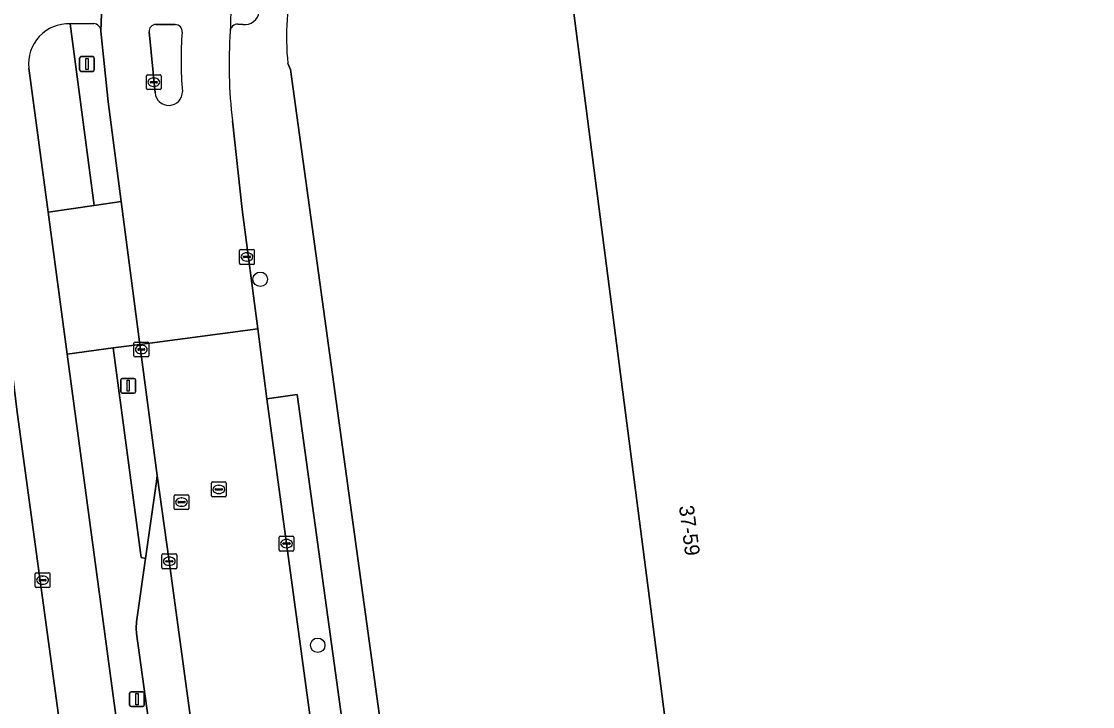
# Model space of a CAD drawing. Extents: x 157692 to 159674, y 381452 to 383291.
# Drawn here: x 157831.4 to 157903.6, y 382692.7 to 382739 of the extents above; entities that cross this region are included whole.
import ezdxf

# ---------------------------------------------------------------- set-up
doc = ezdxf.new("R2010")
doc.units = 0
for name, color, linetype in [('IMGEO_Berm_groen', 7, 'Continuous'), ('IMGEO_Boom', 7, 'Continuous'), ('IMGEO_Erf', 7, 'Continuous'), ('IMGEO_Fietspad_gesloten', 7, 'Continuous'), ('IMGEO_Groenvoorziening', 7, 'Continuous'), ('IMGEO_Kolk', 7, 'Continuous'), ('IMGEO_Lichtmast', 7, 'Continuous'), ('IMGEO_Pand', 7, 'Continuous'), ('IMGEO_Pand_nummerreeks', 7, 'Continuous'), ('IMGEO_Parkeervlak_open', 7, 'Continuous'), ('IMGEO_Rijbaan_lokaal_gesloten', 7, 'Continuous'), ('IMGEO_Rijbaan_lokaal_open', 7, 'Continuous'), ('IMGEO_Rioolput', 7, 'Continuous'), ('IMGEO_Verkeerseiland_open', 7, 'Continuous'), ('IMGEO_Voetpad_open', 7, 'Continuous')]:
    doc.layers.add(name, color=color, linetype=linetype)

msp = doc.modelspace()

# ---------------------------------------------------------------- linework, layer by layer
at = {"layer": 'IMGEO_Berm_groen'}
for points in [[(157836.226, 382738.802), (157834.63, 382738.795), (157836.266, 382726.54), (157838.08, 382726.81), (157837.195, 382733.528)], [(157837.195, 382733.528), (157836.71, 382738.285)]]:
    msp.add_lwpolyline(points, dxfattribs=at)
for points in [[(157839.35, 382717.16), (157837.549, 382716.923), (157839.437, 382702.779), (157839.729, 382702.712), (157840.464, 382707.906), (157840.516, 382708.309)], [(157849.952, 382713.793), (157847.918, 382713.491), (157849.237, 382703.723), (157852.148, 382682.426), (157854.782, 382663.105), (157855.835, 382655.374), (157857.958, 382655.663)]]:
    msp.add_lwpolyline(points, close=True, dxfattribs=at)
msp.add_arc((157836.212, 382738.303), 0.499, 357.87613, 88.34749, dxfattribs=at)
at = {"layer": 'IMGEO_Boom'}
for centre in [(157847.465, 382721.558), (157851.344, 382696.863)]:
    msp.add_circle(centre, 0.489, dxfattribs=at)
at = {"layer": 'IMGEO_Erf'}
msp.add_lwpolyline([(157919.627, 382751.762), (157904.25, 382676.8), (157898.112, 382646.912), (157880.13, 382650.617), (157866.391, 382756.761), (157870.409, 382761.888), (157880.885, 382759.733)], close=True, dxfattribs=at)
msp.add_lwpolyline([(157849.329, 382736.105), (157849.496, 382735.716), (157860.477, 382656.01), (157860.942, 382652.634), (157861.922, 382645.515), (157862.017, 382644.827), (157861.9, 382644.854), (157879.737, 382514.849), (157880.839, 382506.814), (157884.968, 382476.724), (157885.28, 382474.45)], dxfattribs=at)
msp.add_arc((157866.627, 382737.87), 17.388, 166.22927, 185.82573, dxfattribs=at)
at = {"layer": 'IMGEO_Fietspad_gesloten'}
for points in [[(157827.422, 382742.478), (157827.472, 382742.029), (157828.009, 382738.038), (157829.4, 382726.43), (157830.593, 382716.477), (157831.058, 382712.593), (157833.247, 382696.605), (157833.769, 382692.793), (157852.273, 382558.072), (157852.607, 382555.554), (157853.905, 382546.116), (157860.225, 382500.162), (157860.247, 382500), (157861.891, 382488.05), (157876.604, 382381.766)], [(157836.71, 382738.285), (157836.832, 382741.2)], [(157834.63, 382738.795), (157836.226, 382738.802)], [(157837.599, 382692.951), (157834.433, 382716.512), (157833.148, 382726.076), (157831.84, 382735.807)], [(157876.492, 382383.547), (157876.234, 382386.126), (157876.305, 382386.136), (157879.715, 382386.626), (157871.415, 382447.531), (157870.939, 382451.008), (157868.952, 382465.548), (157868.415, 382469.211), (157865.845, 382488.107), (157864.022, 382500.584), (157837.599, 382692.951)]]:
    msp.add_lwpolyline(points, dxfattribs=at)
for centre, radius, start, end in [((157834.536, 382736.086), 2.711, 88.01504, 185.91023), ((157836.212, 382738.303), 0.499, 357.87613, 88.34749)]:
    msp.add_arc(centre, radius, start, end, dxfattribs=at)
at = {"layer": 'IMGEO_Groenvoorziening'}
msp.add_lwpolyline([(157861.891, 382488.05), (157860.247, 382500), (157860.225, 382500.162), (157853.905, 382546.116), (157852.607, 382555.554), (157852.273, 382558.072), (157833.769, 382692.793), (157833.247, 382696.605), (157831.058, 382712.593), (157830.593, 382716.477), (157828.662, 382716.174), (157829.632, 382710.335), (157809.043, 382706.922), (157804.833, 382732.059), (157825.448, 382735.546), (157827.018, 382726.047), (157827.098, 382726.06), (157825.704, 382737.646), (157825.14, 382742.746)], dxfattribs=at)
at = {"layer": 'IMGEO_Kolk'}
for p, q in [((157839.779, 382734.426), (157839.779, 382735.278)), ((157839.854, 382735.352), (157840.706, 382735.352)), ((157840.78, 382735.278), (157840.78, 382734.426)), ((157840.038, 382734.846), (157840.038, 382734.858)), ((157840.476, 382734.809), (157840.078, 382734.809)), ((157840.081, 382734.895), (157840.479, 382734.895)), ((157840.29, 382734.572), (157840.265, 382734.572)), ((157840.267, 382735.132), (157840.292, 382735.132)), ((157840.522, 382734.858), (157840.522, 382734.846)), ((157840.706, 382734.352), (157839.854, 382734.352)), ((157846.065, 382722.638), (157846.065, 382723.49)), ((157846.14, 382723.564), (157846.992, 382723.564)), ((157846.324, 382723.058), (157846.324, 382723.07)), ((157846.762, 382723.021), (157846.364, 382723.021)), ((157846.367, 382723.107), (157846.765, 382723.107)), ((157846.553, 382723.344), (157846.578, 382723.344)), ((157846.808, 382723.07), (157846.808, 382723.058)), ((157847.066, 382723.49), (157847.066, 382722.638)), ((157846.992, 382722.564), (157846.14, 382722.564)), ((157846.576, 382722.784), (157846.551, 382722.784)), ((157838.942, 382716.396), (157838.942, 382717.248)), ((157839.017, 382717.322), (157839.869, 382717.322)), ((157839.943, 382717.248), (157839.943, 382716.396)), ((157839.201, 382716.816), (157839.201, 382716.828)), ((157839.639, 382716.779), (157839.241, 382716.779)), ((157839.244, 382716.865), (157839.642, 382716.865)), ((157839.453, 382716.542), (157839.428, 382716.542)), ((157839.43, 382717.102), (157839.455, 382717.102)), ((157839.685, 382716.828), (157839.685, 382716.816)), ((157839.869, 382716.322), (157839.017, 382716.322)), ((157848.741, 382703.298), (157848.741, 382704.15)), ((157848.816, 382704.224), (157849.668, 382704.224)), ((157849.742, 382704.15), (157849.742, 382703.298)), ((157849, 382703.718), (157849, 382703.73)), ((157849.438, 382703.681), (157849.04, 382703.681)), ((157849.043, 382703.767), (157849.441, 382703.767)), ((157849.252, 382703.444), (157849.227, 382703.444)), ((157849.229, 382704.004), (157849.254, 382704.004)), ((157849.484, 382703.73), (157849.484, 382703.718)), ((157840.826, 382702.104), (157840.826, 382702.956)), ((157840.901, 382703.03), (157841.753, 382703.03)), ((157841.314, 382702.81), (157841.339, 382702.81)), ((157841.827, 382702.956), (157841.827, 382702.104)), ((157849.668, 382703.224), (157848.816, 382703.224)), ((157841.753, 382702.03), (157840.901, 382702.03)), ((157841.085, 382702.524), (157841.085, 382702.536)), ((157841.523, 382702.487), (157841.125, 382702.487)), ((157841.128, 382702.573), (157841.526, 382702.573)), ((157841.337, 382702.25), (157841.312, 382702.25)), ((157841.569, 382702.536), (157841.569, 382702.524)), ((157832.277, 382700.831), (157832.277, 382701.683)), ((157832.352, 382701.757), (157833.204, 382701.757)), ((157832.536, 382701.251), (157832.536, 382701.263)), ((157832.579, 382701.3), (157832.977, 382701.3)), ((157832.765, 382701.537), (157832.79, 382701.537)), ((157833.02, 382701.263), (157833.02, 382701.251)), ((157833.278, 382701.683), (157833.278, 382700.831)), ((157833.204, 382700.757), (157832.352, 382700.757)), ((157832.974, 382701.214), (157832.576, 382701.214)), ((157832.788, 382700.977), (157832.763, 382700.977))]:
    msp.add_line(p, q, dxfattribs=at)
for points in [[(157839.779, 382734.426), (157839.779, 382735.278)], [(157839.854, 382735.352), (157840.706, 382735.352)], [(157840.78, 382735.278), (157840.78, 382734.426)], [(157840.706, 382734.352), (157839.854, 382734.352)], [(157846.065, 382722.638), (157846.065, 382723.49)], [(157846.14, 382723.564), (157846.992, 382723.564)], [(157847.066, 382723.49), (157847.066, 382722.638)], [(157846.992, 382722.564), (157846.14, 382722.564)], [(157838.942, 382716.396), (157838.942, 382717.248)], [(157839.017, 382717.322), (157839.869, 382717.322)], [(157839.943, 382717.248), (157839.943, 382716.396)], [(157839.869, 382716.322), (157839.017, 382716.322)], [(157848.741, 382703.298), (157848.741, 382704.15)], [(157848.816, 382704.224), (157849.668, 382704.224)], [(157849.742, 382704.15), (157849.742, 382703.298)], [(157840.826, 382702.104), (157840.826, 382702.956)], [(157840.901, 382703.03), (157841.753, 382703.03)], [(157841.827, 382702.956), (157841.827, 382702.104)], [(157849.668, 382703.224), (157848.816, 382703.224)], [(157841.753, 382702.03), (157840.901, 382702.03)], [(157832.277, 382700.831), (157832.277, 382701.683)], [(157832.352, 382701.757), (157833.204, 382701.757)], [(157833.278, 382701.683), (157833.278, 382700.831)], [(157833.204, 382700.757), (157832.352, 382700.757)]]:
    msp.add_lwpolyline(points, dxfattribs=at)
for centre, radius, start, end in [((157839.856, 382735.276), 0.0765, 91.55205, 178.44795), ((157839.856, 382735.276), 0.0765, 91.55205, 178.44795), ((157840.704, 382735.276), 0.0765, 1.55205, 88.44795), ((157840.704, 382735.276), 0.0765, 1.55205, 88.44795), ((157840.078, 382734.855), 0.0403, 85.87752, 175.75265), ((157840.075, 382734.845), 0.0366, 178.93798, 274.71019), ((157840.479, 382734.852), 0.043, 264.86636, 352.45326), ((157840.483, 382734.857), 0.0386, 1.73085, 96.63898), ((157839.856, 382734.428), 0.0765, 181.55205, 268.44795), ((157839.856, 382734.428), 0.0765, 181.55205, 268.44795), ((157840.704, 382734.428), 0.0765, 271.55205, 358.44795), ((157840.704, 382734.428), 0.0765, 271.55205, 358.44795), ((157846.142, 382723.488), 0.0765, 91.55205, 178.44795), ((157846.142, 382723.488), 0.0765, 91.55205, 178.44795), ((157846.364, 382723.067), 0.0403, 85.87752, 175.75265), ((157846.361, 382723.057), 0.0366, 178.93798, 274.71019), ((157846.765, 382723.064), 0.043, 264.86636, 352.45326), ((157846.769, 382723.069), 0.0386, 1.73085, 96.63898), ((157846.99, 382723.488), 0.0765, 1.55205, 88.44795), ((157846.99, 382723.488), 0.0765, 1.55205, 88.44795), ((157846.142, 382722.64), 0.0765, 181.55205, 268.44795), ((157846.142, 382722.64), 0.0765, 181.55205, 268.44795), ((157846.99, 382722.64), 0.0765, 271.55205, 358.44795), ((157846.99, 382722.64), 0.0765, 271.55205, 358.44795), ((157839.019, 382717.246), 0.0765, 91.55205, 178.44795), ((157839.019, 382717.246), 0.0765, 91.55205, 178.44795), ((157839.867, 382717.246), 0.0765, 1.55205, 88.44795), ((157839.867, 382717.246), 0.0765, 1.55205, 88.44795), ((157839.241, 382716.825), 0.0403, 85.87752, 175.75265), ((157839.238, 382716.815), 0.0366, 178.93798, 274.71019), ((157839.642, 382716.822), 0.043, 264.86636, 352.45326), ((157839.646, 382716.827), 0.0386, 1.73085, 96.63898), ((157839.019, 382716.398), 0.0765, 181.55205, 268.44795), ((157839.019, 382716.398), 0.0765, 181.55205, 268.44795), ((157839.867, 382716.398), 0.0765, 271.55205, 358.44795), ((157839.867, 382716.398), 0.0765, 271.55205, 358.44795), ((157848.818, 382704.148), 0.0765, 91.55205, 178.44795), ((157848.818, 382704.148), 0.0765, 91.55205, 178.44795), ((157849.666, 382704.148), 0.0765, 1.55205, 88.44795), ((157849.666, 382704.148), 0.0765, 1.55205, 88.44795), ((157849.04, 382703.727), 0.0403, 85.87752, 175.75265), ((157849.037, 382703.717), 0.0366, 178.93798, 274.71019), ((157849.441, 382703.724), 0.043, 264.86636, 352.45326), ((157849.445, 382703.729), 0.0386, 1.73085, 96.63898), ((157840.903, 382702.954), 0.0765, 91.55205, 178.44795), ((157840.903, 382702.954), 0.0765, 91.55205, 178.44795), ((157841.751, 382702.954), 0.0765, 1.55205, 88.44795), ((157841.751, 382702.954), 0.0765, 1.55205, 88.44795), ((157848.818, 382703.3), 0.0765, 181.55205, 268.44795), ((157848.818, 382703.3), 0.0765, 181.55205, 268.44795), ((157849.666, 382703.3), 0.0765, 271.55205, 358.44795), ((157849.666, 382703.3), 0.0765, 271.55205, 358.44795), ((157840.903, 382702.106), 0.0765, 181.55205, 268.44795), ((157840.903, 382702.106), 0.0765, 181.55205, 268.44795), ((157841.125, 382702.533), 0.0403, 85.87752, 175.75265), ((157841.122, 382702.523), 0.0366, 178.93798, 274.71019), ((157841.526, 382702.53), 0.043, 264.86636, 352.45326), ((157841.53, 382702.535), 0.0386, 1.73085, 96.63898), ((157841.751, 382702.106), 0.0765, 271.55205, 358.44795), ((157841.751, 382702.106), 0.0765, 271.55205, 358.44795), ((157832.354, 382701.681), 0.0765, 91.55205, 178.44795), ((157832.354, 382701.681), 0.0765, 91.55205, 178.44795), ((157832.576, 382701.26), 0.0403, 85.87752, 175.75265), ((157832.981, 382701.262), 0.0386, 1.73085, 96.63898), ((157833.202, 382701.681), 0.0765, 1.55205, 88.44795), ((157833.202, 382701.681), 0.0765, 1.55205, 88.44795), ((157832.354, 382700.833), 0.0765, 181.55205, 268.44795), ((157832.354, 382700.833), 0.0765, 181.55205, 268.44795), ((157832.573, 382701.25), 0.0366, 178.93798, 274.71019), ((157832.977, 382701.257), 0.043, 264.86636, 352.45326), ((157833.202, 382700.833), 0.0765, 271.55205, 358.44795), ((157833.202, 382700.833), 0.0765, 271.55205, 358.44795)]:
    msp.add_arc(centre, radius, start, end, dxfattribs=at)
for centre, major_axis, ratio, start_param, end_param in [((157840.266, 382734.852), (-0.387, 0.002), 0.722429, 4.712389, 7.853982), ((157840.291, 382734.852), (-0.39, 0.002), 0.717154, 1.570796, 4.712389), ((157846.552, 382723.064), (-0.387, 0.002), 0.722429, 4.712389, 7.853982), ((157846.577, 382723.064), (-0.39, 0.002), 0.717154, 1.570796, 4.712389), ((157839.429, 382716.822), (-0.387, 0.002), 0.722429, 4.712389, 7.853982), ((157839.454, 382716.822), (-0.39, 0.002), 0.717154, 1.570796, 4.712389), ((157849.228, 382703.724), (-0.387, 0.002), 0.722429, 4.712389, 7.853982), ((157849.253, 382703.724), (-0.39, 0.002), 0.717154, 1.570796, 4.712389), ((157841.313, 382702.53), (-0.387, 0.002), 0.722429, 4.712389, 7.853982), ((157841.338, 382702.53), (-0.39, 0.002), 0.717154, 1.570796, 4.712389), ((157832.764, 382701.257), (-0.387, 0.002), 0.722429, 4.712389, 7.853982), ((157832.789, 382701.257), (-0.39, 0.002), 0.717154, 1.570796, 4.712389)]:
    msp.add_ellipse(centre, major_axis=major_axis, ratio=ratio, start_param=start_param, end_param=end_param, dxfattribs=at)
at = {"layer": 'IMGEO_Lichtmast'}
for p, q in [((157835.275, 382735.682), (157835.275, 382736.482)), ((157835.275, 382736.482), (157835.275, 382735.682)), ((157835.375, 382736.582), (157836.165, 382736.582)), ((157836.165, 382736.582), (157835.375, 382736.582)), ((157836.265, 382736.482), (157836.265, 382735.682)), ((157836.265, 382735.682), (157836.265, 382736.482)), ((157836.165, 382735.582), (157835.375, 382735.582)), ((157835.375, 382735.582), (157836.165, 382735.582)), ((157838.056, 382713.974), (157838.056, 382714.774)), ((157838.056, 382714.774), (157838.056, 382713.974)), ((157838.156, 382714.874), (157838.946, 382714.874)), ((157838.946, 382714.874), (157838.156, 382714.874)), ((157839.046, 382714.774), (157839.046, 382713.974)), ((157839.046, 382713.974), (157839.046, 382714.774)), ((157838.946, 382713.874), (157838.156, 382713.874)), ((157838.156, 382713.874), (157838.946, 382713.874)), ((157838.649, 382692.83), (157838.649, 382693.63)), ((157838.649, 382693.63), (157838.649, 382692.83)), ((157838.749, 382693.73), (157839.539, 382693.73)), ((157839.539, 382693.73), (157838.749, 382693.73)), ((157839.639, 382693.63), (157839.639, 382692.83)), ((157839.639, 382692.83), (157839.639, 382693.63)), ((157839.539, 382692.73), (157838.749, 382692.73)), ((157838.749, 382692.73), (157839.539, 382692.73))]:
    msp.add_line(p, q, dxfattribs=at)
for points in [[(157835.695, 382736.457), (157835.845, 382736.457), (157835.845, 382735.707), (157835.695, 382735.707), (157835.695, 382736.457)], [(157838.476, 382714.749), (157838.626, 382714.749), (157838.626, 382713.999), (157838.476, 382713.999), (157838.476, 382714.749)], [(157839.069, 382693.605), (157839.219, 382693.605), (157839.219, 382692.855), (157839.069, 382692.855), (157839.069, 382693.605)]]:
    msp.add_lwpolyline(points, dxfattribs=at)
for centre, start, end in [((157835.375, 382736.482), 90, 180), ((157835.375, 382736.482), 90, 180), ((157836.165, 382736.482), 0, 90), ((157836.165, 382736.482), 360, 90), ((157835.375, 382735.682), 180, 270), ((157835.375, 382735.682), 180, 270), ((157836.165, 382735.682), 270, 0), ((157836.165, 382735.682), 270, 0), ((157838.156, 382714.774), 90, 180), ((157838.156, 382714.774), 90, 180), ((157838.946, 382714.774), 0, 90), ((157838.946, 382714.774), 360, 90), ((157838.156, 382713.974), 180, 270), ((157838.156, 382713.974), 180, 270), ((157838.946, 382713.974), 270, 0), ((157838.946, 382713.974), 270, 0), ((157838.749, 382693.63), 90, 180), ((157838.749, 382693.63), 90, 180), ((157839.539, 382693.63), 0, 90), ((157839.539, 382693.63), 360, 90), ((157838.749, 382692.83), 180, 270), ((157838.749, 382692.83), 180, 270), ((157839.539, 382692.83), 270, 0), ((157839.539, 382692.83), 270, 0)]:
    msp.add_arc(centre, 0.1, start, end, dxfattribs=at)
at = {"layer": 'IMGEO_Pand'}
msp.add_lwpolyline([(157898.112, 382646.912), (157904.25, 382676.8), (157919.627, 382751.762), (157880.885, 382759.733), (157870.409, 382761.888), (157866.391, 382756.761), (157880.13, 382650.617)], close=True, dxfattribs=at)
at = {"layer": 'IMGEO_Parkeervlak_open'}
msp.add_lwpolyline([(157845.318, 382673.152), (157844.226, 382681.246), (157841.324, 382702.531), (157840.516, 382708.309), (157840.464, 382707.906), (157839.729, 382702.712), (157839.126, 382698.445), (157839.088, 382698.028), (157839.11, 382697.652), (157841.695, 382678.963), (157841.77, 382678.604), (157841.776, 382678.219), (157844.857, 382674.148)], dxfattribs=at)
at = {"layer": 'IMGEO_Rijbaan_lokaal_gesloten'}
for points in [[(157836.916, 382742.167), (157836.832, 382741.2), (157836.71, 382738.285), (157837.195, 382733.528), (157838.08, 382726.81), (157839.35, 382717.16), (157847.304, 382718.207), (157846.256, 382726.257), (157845.593, 382732.252)], [(157840.369, 382734.144), (157839.96, 382738.243)], [(157840.427, 382738.744), (157841.727, 382738.74)], [(157845.954, 382738.765), (157846.28, 382738.742)], [(157849.237, 382703.723), (157847.918, 382713.491), (157847.304, 382718.207), (157839.35, 382717.16), (157840.516, 382708.309), (157841.324, 382702.531), (157844.226, 382681.246), (157845.318, 382673.152), (157845.339, 382672.996), (157846.877, 382661.921), (157849.948, 382639.628), (157852.717, 382619.31), (157854.833, 382603.977), (157857.198, 382586.66), (157862.233, 382550.071), (157865.716, 382524.835), (157867.683, 382510.478), (157869.036, 382501.141), (157870.251, 382492.759), (157872.683, 382475.083), (157880.509, 382476.111)], [(157880.291, 382477.563), (157876.948, 382502.021), (157876.381, 382506.167), (157875.651, 382511.46), (157875.263, 382514.236), (157873.644, 382525.826), (157870.185, 382551.093), (157867.242, 382572.387), (157865.125, 382587.728), (157862.977, 382603.603), (157860.619, 382620.49), (157857.821, 382640.787), (157857.262, 382644.89), (157856.295, 382651.993), (157855.835, 382655.374), (157854.782, 382663.105), (157852.148, 382682.426), (157849.237, 382703.723)]]:
    msp.add_lwpolyline(points, dxfattribs=at)
for centre, radius, start, end in [((157899.227, 382736.928), 53.803, 175.11402, 178.53819), ((157899.227, 382736.928), 53.803, 175.11402, 178.53819), ((157846.407, 382739.738), 1.004, 262.72371, 352.40854), ((157840.425, 382738.278), 0.466, 89.70628, 184.31697), ((157841.74, 382738.286), 0.454, 353.10181, 91.59136), ((157866.6, 382736.388), 24.48, 175.68093, 185.06316), ((157876.244, 382736.044), 30.885, 175.80834, 187.05159), ((157845.93, 382738.277), 0.489, 87.2111, 177.15778), ((157841.291, 382734.215), 0.925, 184.40032, 0.80762)]:
    msp.add_arc(centre, radius, start, end, dxfattribs=at)
at = {"layer": 'IMGEO_Rijbaan_lokaal_open'}
msp.add_lwpolyline([(157834.433, 382716.512), (157837.549, 382716.923), (157839.35, 382717.16), (157838.08, 382726.81), (157836.266, 382726.54), (157833.148, 382726.076)], close=True, dxfattribs=at)
at = {"layer": 'IMGEO_Rioolput'}
for p, q in [((157844.171, 382706.958), (157844.171, 382707.81)), ((157844.246, 382707.884), (157845.098, 382707.884)), ((157845.172, 382707.81), (157845.172, 382706.958)), ((157844.43, 382707.378), (157844.43, 382707.39)), ((157844.868, 382707.341), (157844.47, 382707.341)), ((157844.473, 382707.427), (157844.871, 382707.427)), ((157844.682, 382707.104), (157844.657, 382707.104)), ((157844.659, 382707.664), (157844.684, 382707.664)), ((157844.914, 382707.39), (157844.914, 382707.378)), ((157841.651, 382706.096), (157841.651, 382706.948)), ((157841.726, 382707.022), (157842.578, 382707.022)), ((157841.91, 382706.516), (157841.91, 382706.528)), ((157842.348, 382706.479), (157841.95, 382706.479)), ((157841.953, 382706.565), (157842.351, 382706.565)), ((157842.139, 382706.802), (157842.164, 382706.802)), ((157842.394, 382706.528), (157842.394, 382706.516)), ((157842.652, 382706.948), (157842.652, 382706.096)), ((157845.098, 382706.884), (157844.246, 382706.884)), ((157842.578, 382706.022), (157841.726, 382706.022)), ((157842.162, 382706.242), (157842.137, 382706.242))]:
    msp.add_line(p, q, dxfattribs=at)
for points in [[(157844.171, 382706.958), (157844.171, 382707.81)], [(157844.246, 382707.884), (157845.098, 382707.884)], [(157845.172, 382707.81), (157845.172, 382706.958)], [(157841.651, 382706.096), (157841.651, 382706.948)], [(157841.726, 382707.022), (157842.578, 382707.022)], [(157842.652, 382706.948), (157842.652, 382706.096)], [(157845.098, 382706.884), (157844.246, 382706.884)], [(157842.578, 382706.022), (157841.726, 382706.022)]]:
    msp.add_lwpolyline(points, dxfattribs=at)
for centre, radius, start, end in [((157844.248, 382707.808), 0.0765, 91.55205, 178.44795), ((157844.248, 382707.808), 0.0765, 91.55205, 178.44795), ((157845.096, 382707.808), 0.0765, 1.55205, 88.44795), ((157845.096, 382707.808), 0.0765, 1.55205, 88.44795), ((157844.47, 382707.387), 0.0403, 85.87752, 175.75265), ((157844.467, 382707.377), 0.0366, 178.93798, 274.71019), ((157844.871, 382707.384), 0.043, 264.86636, 352.45326), ((157844.875, 382707.389), 0.0386, 1.73085, 96.63898), ((157841.728, 382706.946), 0.0765, 91.55205, 178.44795), ((157841.728, 382706.946), 0.0765, 91.55205, 178.44795), ((157841.95, 382706.525), 0.0403, 85.87752, 175.75265), ((157841.947, 382706.515), 0.0366, 178.93798, 274.71019), ((157842.351, 382706.522), 0.043, 264.86636, 352.45326), ((157842.355, 382706.527), 0.0386, 1.73085, 96.63898), ((157842.576, 382706.946), 0.0765, 1.55205, 88.44795), ((157842.576, 382706.946), 0.0765, 1.55205, 88.44795), ((157844.248, 382706.96), 0.0765, 181.55205, 268.44795), ((157844.248, 382706.96), 0.0765, 181.55205, 268.44795), ((157845.096, 382706.96), 0.0765, 271.55205, 358.44795), ((157845.096, 382706.96), 0.0765, 271.55205, 358.44795), ((157841.728, 382706.098), 0.0765, 181.55205, 268.44795), ((157841.728, 382706.098), 0.0765, 181.55205, 268.44795), ((157842.576, 382706.098), 0.0765, 271.55205, 358.44795), ((157842.576, 382706.098), 0.0765, 271.55205, 358.44795)]:
    msp.add_arc(centre, radius, start, end, dxfattribs=at)
for centre, major_axis, ratio, start_param, end_param in [((157844.658, 382707.384), (-0.387, 0.002), 0.722429, 4.712389, 7.853982), ((157844.683, 382707.384), (-0.39, 0.002), 0.717154, 1.570796, 4.712389), ((157842.138, 382706.522), (-0.387, 0.002), 0.722429, 4.712389, 7.853982), ((157842.163, 382706.522), (-0.39, 0.002), 0.717154, 1.570796, 4.712389)]:
    msp.add_ellipse(centre, major_axis=major_axis, ratio=ratio, start_param=start_param, end_param=end_param, dxfattribs=at)
at = {"layer": 'IMGEO_Verkeerseiland_open'}
for points in [[(157839.96, 382738.243), (157840.369, 382734.144)], [(157841.727, 382738.74), (157840.427, 382738.744)]]:
    msp.add_lwpolyline(points, dxfattribs=at)
for centre, radius, start, end in [((157840.425, 382738.278), 0.466, 89.70628, 184.31697), ((157841.74, 382738.286), 0.454, 353.10181, 91.59136), ((157866.6, 382736.388), 24.48, 175.68093, 185.06316), ((157841.291, 382734.215), 0.925, 184.40032, 0.80762)]:
    msp.add_arc(centre, radius, start, end, dxfattribs=at)
at = {"layer": 'IMGEO_Voetpad_open'}
for points in [[(157831.84, 382735.807), (157833.148, 382726.076), (157836.266, 382726.54), (157834.63, 382738.795)], [(157846.28, 382738.742), (157845.954, 382738.765)], [(157849.496, 382735.716), (157849.329, 382736.105)], [(157845.593, 382732.252), (157846.256, 382726.257), (157847.304, 382718.207), (157847.918, 382713.491), (157849.952, 382713.793), (157857.958, 382655.663), (157860.477, 382656.01), (157849.496, 382735.716)], [(157844.857, 382674.148), (157841.776, 382678.219), (157841.77, 382678.604), (157841.695, 382678.963), (157839.11, 382697.652), (157839.088, 382698.028), (157839.126, 382698.445), (157839.729, 382702.712), (157839.437, 382702.779), (157837.549, 382716.923), (157834.433, 382716.512), (157837.599, 382692.951), (157864.022, 382500.584), (157865.845, 382488.107), (157868.415, 382469.211)]]:
    msp.add_lwpolyline(points, dxfattribs=at)
for centre, radius, start, end in [((157866.627, 382737.87), 17.388, 166.22927, 185.82573), ((157846.407, 382739.738), 1.004, 262.72371, 352.40854), ((157834.536, 382736.086), 2.711, 88.01504, 185.91023), ((157876.244, 382736.044), 30.885, 175.80834, 187.05159), ((157845.93, 382738.277), 0.489, 87.2111, 177.15778)]:
    msp.add_arc(centre, radius, start, end, dxfattribs=at)

# ---------------------------------------------------------------- texts
at = {"layer": 'IMGEO_Pand_nummerreeks'}
msp.add_text('37-59', height=1, rotation=277.44312, dxfattribs=at).set_placement((157875.714, 382706.241))

doc.saveas('drawing.dxf')
